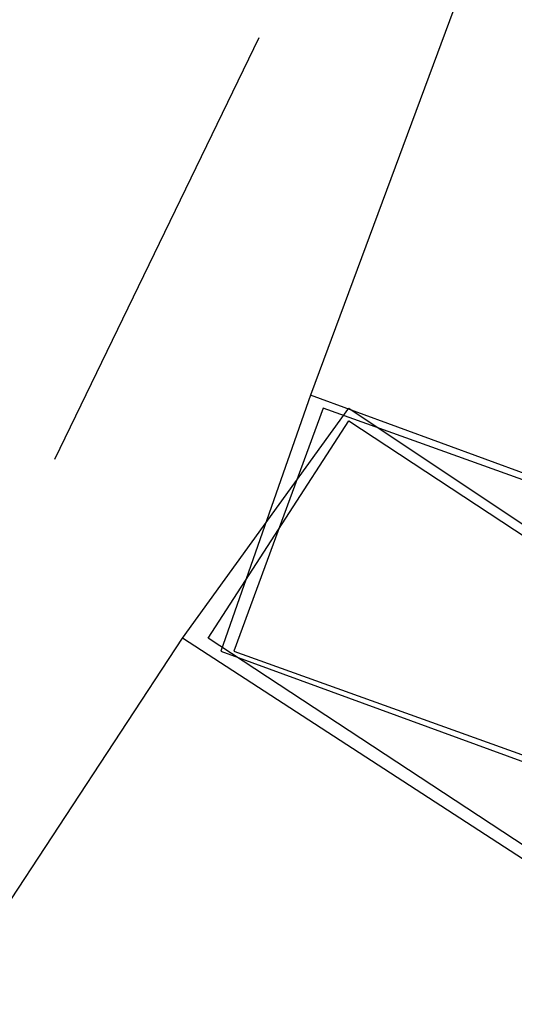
# Model space of a CAD drawing. Header units: feet. Extents: x -79 to 198, y -22 to 181.
# Tile 819 of 982: x 135.83 to 136.346, y 99.543 to 100.57. Entities that reach past the tile are written whole.
import ezdxf

# ---------------------------------------------------------------- set-up
doc = ezdxf.new("R2010")
doc.units = ezdxf.units.FT
doc.layers.add('A-LINEA', color=7, linetype='CONTINUOUS')

msp = doc.modelspace()

# ---------------------------------------------------------------- linework, layer by layer
at = {"layer": 'A-LINEA'}
for p, q in [((137.2533, 103.1911), (136.1333, 100.1778)), ((137.2533, 103.1911), (136.1333, 100.1778)), ((135.8667, 100.1111), (136.08, 100.5511)), ((135.8667, 100.1111), (136.08, 100.5511)), ((134.24, 97.2444), (136, 99.9244)), ((134.24, 97.2444), (136, 99.9244))]:
    msp.add_line(p, q, dxfattribs=at)
for points in [[(136.1333, 100.1778), (136.04, 99.9111), (136.5867, 99.7111), (136.68, 99.9778), (136.1333, 100.1778)], [(136.1333, 100.1778), (136.04, 99.9111), (136.5867, 99.7111), (136.68, 99.9778), (136.1333, 100.1778)], [(136, 99.9244), (136.1733, 100.1644), (136.6533, 99.8444), (136.4933, 99.6044), (136, 99.9244)], [(136, 99.9244), (136.1733, 100.1644), (136.6533, 99.8444), (136.4933, 99.6044), (136, 99.9244)], [(136.1467, 100.1644), (136.0533, 99.9111), (136.5733, 99.7244), (136.6667, 99.9778), (136.1467, 100.1644)], [(136.1467, 100.1644), (136.0533, 99.9111), (136.5733, 99.7244), (136.6667, 99.9778), (136.1467, 100.1644)], [(136.0267, 99.9244), (136.1733, 100.1511), (136.64, 99.8444), (136.4933, 99.6178), (136.0267, 99.9244)], [(136.0267, 99.9244), (136.1733, 100.1511), (136.64, 99.8444), (136.4933, 99.6178), (136.0267, 99.9244)]]:
    msp.add_lwpolyline(points, dxfattribs=at)

doc.saveas('drawing.dxf')
